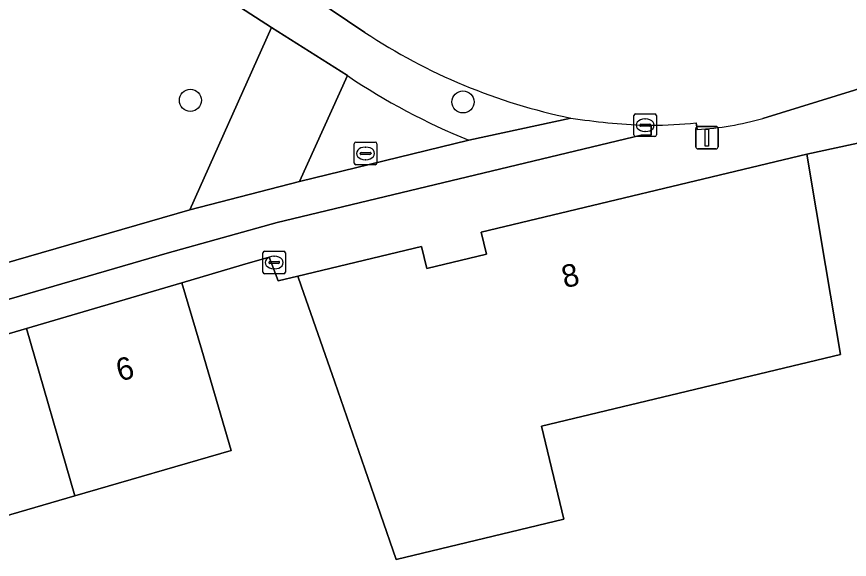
# Model space of a CAD drawing. Extents: x 162879 to 165540, y 384011 to 385181.
# Drawn here: x 164340.65 to 164377.54, y 384532.27 to 384556.3 of the extents above; entities that cross this region are included whole.
import ezdxf

# ---------------------------------------------------------------- set-up
doc = ezdxf.new("R2010")
doc.units = 0
for name, color, linetype in [('IMGEO_Boom', 7, 'Continuous'), ('IMGEO_Erf', 7, 'Continuous'), ('IMGEO_Groenvoorziening', 7, 'Continuous'), ('IMGEO_Kolk', 7, 'Continuous'), ('IMGEO_Lichtmast', 7, 'Continuous'), ('IMGEO_Pand', 7, 'Continuous'), ('IMGEO_Pand_nummerreeks', 7, 'Continuous'), ('IMGEO_Rijbaan_lokaal_gesloten', 7, 'Continuous'), ('IMGEO_Rioolput', 7, 'Continuous'), ('IMGEO_Voetpad_open', 7, 'Continuous')]:
    doc.layers.add(name, color=color, linetype=linetype)

msp = doc.modelspace()

# ---------------------------------------------------------------- linework, layer by layer
at = {"layer": 'IMGEO_Boom'}
for centre in [(164348.346, 384552.597), (164360.421, 384552.524)]:
    msp.add_circle(centre, 0.489, dxfattribs=at)
at = {"layer": 'IMGEO_Erf'}
msp.add_lwpolyline([(164379.007, 384550.936), (164375.651, 384550.214), (164376.481, 384545.284), (164377.146, 384541.338), (164363.905, 384538.164), (164364.89, 384534.052), (164357.456, 384532.27), (164356.068, 384536.285), (164354.745, 384540.112), (164353.251, 384544.383), (164353.102, 384544.809), (164352.227, 384544.601), (164351.832, 384545.656), (164350.654, 384545.309), (164347.968, 384544.518), (164348.846, 384541.526), (164350.149, 384537.084), (164343.231, 384535.083), (164338.601, 384533.743)], dxfattribs=at)
at = {"layer": 'IMGEO_Groenvoorziening'}
for points in [[(164351.935, 384555.827), (164344.223, 384560.812)], [(164341.447, 384560.295), (164339.928, 384558.706), (164338.42, 384557.38), (164335.891, 384554.754), (164333.164, 384552.108), (164332.093, 384551.069), (164328.081, 384547.382), (164330.834, 384544.129), (164333.461, 384544.895), (164334.009, 384543.621), (164348.324, 384547.746), (164351.935, 384555.827)], [(164355.299, 384553.69), (164353.181, 384548.995), (164360.677, 384550.83)]]:
    msp.add_lwpolyline(points, dxfattribs=at)
msp.add_arc((164371.92, 384578.459), 29.829, 236.1359, 247.8564, dxfattribs=at)
at = {"layer": 'IMGEO_Kolk'}
for p, q in [((164367.992, 384551.068), (164367.992, 384551.92)), ((164368.067, 384551.994), (164368.919, 384551.994)), ((164368.48, 384551.774), (164368.505, 384551.774)), ((164368.993, 384551.92), (164368.993, 384551.068)), ((164368.251, 384551.488), (164368.251, 384551.5)), ((164368.689, 384551.451), (164368.291, 384551.451)), ((164368.294, 384551.537), (164368.692, 384551.537)), ((164368.735, 384551.5), (164368.735, 384551.488)), ((164368.919, 384550.994), (164368.067, 384550.994)), ((164368.503, 384551.214), (164368.478, 384551.214)), ((164351.557, 384544.988), (164351.557, 384545.84)), ((164351.632, 384545.914), (164352.484, 384545.914)), ((164352.558, 384545.84), (164352.558, 384544.988)), ((164351.816, 384545.408), (164351.816, 384545.42)), ((164351.859, 384545.457), (164352.257, 384545.457)), ((164352.045, 384545.694), (164352.07, 384545.694)), ((164352.3, 384545.42), (164352.3, 384545.408)), ((164352.254, 384545.371), (164351.856, 384545.371)), ((164352.068, 384545.134), (164352.043, 384545.134)), ((164352.484, 384544.914), (164351.632, 384544.914))]:
    msp.add_line(p, q, dxfattribs=at)
for points in [[(164367.992, 384551.068), (164367.992, 384551.92)], [(164368.067, 384551.994), (164368.919, 384551.994)], [(164368.993, 384551.92), (164368.993, 384551.068)], [(164368.919, 384550.994), (164368.067, 384550.994)], [(164351.557, 384544.988), (164351.557, 384545.84)], [(164351.632, 384545.914), (164352.484, 384545.914)], [(164352.558, 384545.84), (164352.558, 384544.988)], [(164352.484, 384544.914), (164351.632, 384544.914)]]:
    msp.add_lwpolyline(points, dxfattribs=at)
for centre, radius, start, end in [((164368.069, 384551.918), 0.0765, 91.552, 178.448), ((164368.069, 384551.918), 0.0765, 91.552, 178.448), ((164368.917, 384551.918), 0.0765, 1.552, 88.448), ((164368.917, 384551.918), 0.0765, 1.552, 88.448), ((164368.291, 384551.497), 0.0403, 85.8775, 175.7526), ((164368.288, 384551.487), 0.0366, 178.938, 274.7102), ((164368.692, 384551.494), 0.043, 264.8664, 352.4533), ((164368.696, 384551.499), 0.0386, 1.7309, 96.639), ((164368.069, 384551.07), 0.0765, 181.552, 268.448), ((164368.069, 384551.07), 0.0765, 181.552, 268.448), ((164368.917, 384551.07), 0.0765, 271.552, 358.448), ((164368.917, 384551.07), 0.0765, 271.552, 358.448), ((164351.634, 384545.838), 0.0765, 91.552, 178.448), ((164351.634, 384545.838), 0.0765, 91.552, 178.448), ((164352.482, 384545.838), 0.0765, 1.552, 88.448), ((164352.482, 384545.838), 0.0765, 1.552, 88.448), ((164351.856, 384545.417), 0.0403, 85.8775, 175.7526), ((164351.853, 384545.407), 0.0366, 178.938, 274.7102), ((164352.257, 384545.414), 0.043, 264.8664, 352.4533), ((164352.261, 384545.419), 0.0386, 1.7309, 96.639), ((164351.634, 384544.99), 0.0765, 181.552, 268.448), ((164351.634, 384544.99), 0.0765, 181.552, 268.448), ((164352.482, 384544.99), 0.0765, 271.552, 358.448), ((164352.482, 384544.99), 0.0765, 271.552, 358.448)]:
    msp.add_arc(centre, radius, start, end, dxfattribs=at)
for centre, major_axis, ratio, start_param, end_param in [((164368.479, 384551.494), (-0.387, 0.002), 0.722429, 4.712389, 7.853982), ((164368.504, 384551.494), (-0.39, 0.002), 0.717154, 1.570796, 4.712389), ((164352.044, 384545.414), (-0.387, 0.002), 0.722429, 4.712389, 7.853982), ((164352.069, 384545.414), (-0.39, 0.002), 0.717154, 1.570796, 4.712389)]:
    msp.add_ellipse(centre, major_axis=major_axis, ratio=ratio, start_param=start_param, end_param=end_param, dxfattribs=at)
at = {"layer": 'IMGEO_Lichtmast'}
for p, q in [((164370.731, 384550.542), (164370.731, 384551.342)), ((164370.731, 384551.342), (164370.731, 384550.542)), ((164370.831, 384551.442), (164371.621, 384551.442)), ((164371.621, 384551.442), (164370.831, 384551.442)), ((164371.721, 384551.342), (164371.721, 384550.542)), ((164371.721, 384550.542), (164371.721, 384551.342)), ((164371.621, 384550.442), (164370.831, 384550.442)), ((164370.831, 384550.442), (164371.621, 384550.442))]:
    msp.add_line(p, q, dxfattribs=at)
msp.add_lwpolyline([(164371.151, 384551.317), (164371.301, 384551.317), (164371.301, 384550.567), (164371.151, 384550.567), (164371.151, 384551.317)], dxfattribs=at)
for centre, start, end in [((164370.831, 384551.342), 90, 180), ((164370.831, 384551.342), 90, 180), ((164371.621, 384551.342), 0, 90), ((164371.621, 384551.342), 360, 90), ((164370.831, 384550.542), 180, 270), ((164370.831, 384550.542), 180, 270), ((164371.621, 384550.542), 270, 0), ((164371.621, 384550.542), 270, 0)]:
    msp.add_arc(centre, 0.1, start, end, dxfattribs=at)
at = {"layer": 'IMGEO_Pand'}
for points in [[(164376.481, 384545.284), (164375.651, 384550.214), (164361.222, 384546.755), (164361.456, 384545.786), (164358.821, 384545.152), (164358.587, 384546.124), (164353.102, 384544.809), (164353.251, 384544.383), (164354.745, 384540.112), (164356.068, 384536.285), (164357.456, 384532.27), (164364.89, 384534.052), (164363.905, 384538.164), (164377.146, 384541.338)], [(164348.846, 384541.526), (164347.968, 384544.518), (164341.084, 384542.492), (164343.231, 384535.083), (164350.149, 384537.084)], [(164341.084, 384542.492), (164334.209, 384540.468), (164335.651, 384535.572), (164336.389, 384533.103), (164338.601, 384533.743), (164343.231, 384535.083)]]:
    msp.add_lwpolyline(points, close=True, dxfattribs=at)
at = {"layer": 'IMGEO_Rijbaan_lokaal_gesloten'}
for points in [[(164373.701, 384551.792), (164428.697, 384568.797)], [(164344.325, 384563.405), (164347.632, 384561.292), (164356.079, 384555.602)], [(164368.493, 384551.494), (164368.754, 384551.493)], [(164370.756, 384551.6), (164370.8, 384551.309)]]:
    msp.add_lwpolyline(points, dxfattribs=at)
for centre, radius, start, end in [((164370.457, 384577.32), 26.046, 236.4933, 258.3526), ((164369.675, 384581.139), 29.669, 261.3233, 267.7172), ((164370.132, 384564.275), 12.983, 272.9494, 285.956), ((164368.686, 384571.548), 20.055, 270.1943, 275.9244)]:
    msp.add_arc(centre, radius, start, end, dxfattribs=at)
at = {"layer": 'IMGEO_Rioolput'}
for p, q in [((164355.604, 384549.818), (164355.604, 384550.67)), ((164355.679, 384550.744), (164356.531, 384550.744)), ((164356.605, 384550.67), (164356.605, 384549.818)), ((164355.863, 384550.238), (164355.863, 384550.25)), ((164356.301, 384550.201), (164355.903, 384550.201)), ((164355.906, 384550.287), (164356.304, 384550.287)), ((164356.092, 384550.524), (164356.117, 384550.524)), ((164356.347, 384550.25), (164356.347, 384550.238)), ((164356.115, 384549.964), (164356.09, 384549.964)), ((164356.531, 384549.744), (164355.679, 384549.744))]:
    msp.add_line(p, q, dxfattribs=at)
for points in [[(164355.604, 384549.818), (164355.604, 384550.67)], [(164355.679, 384550.744), (164356.531, 384550.744)], [(164356.605, 384550.67), (164356.605, 384549.818)], [(164356.531, 384549.744), (164355.679, 384549.744)]]:
    msp.add_lwpolyline(points, dxfattribs=at)
for centre, radius, start, end in [((164355.681, 384550.668), 0.0765, 91.552, 178.448), ((164355.681, 384550.668), 0.0765, 91.552, 178.448), ((164356.529, 384550.668), 0.0765, 1.552, 88.448), ((164356.529, 384550.668), 0.0765, 1.552, 88.448), ((164355.903, 384550.247), 0.0403, 85.8775, 175.7526), ((164355.9, 384550.237), 0.0366, 178.938, 274.7102), ((164356.304, 384550.244), 0.043, 264.8664, 352.4533), ((164356.308, 384550.249), 0.0386, 1.7309, 96.639), ((164355.681, 384549.82), 0.0765, 181.552, 268.448), ((164355.681, 384549.82), 0.0765, 181.552, 268.448), ((164356.529, 384549.82), 0.0765, 271.552, 358.448), ((164356.529, 384549.82), 0.0765, 271.552, 358.448)]:
    msp.add_arc(centre, radius, start, end, dxfattribs=at)
for centre, major_axis, ratio, start_param, end_param in [((164356.091, 384550.244), (-0.387, 0.002), 0.722429, 4.712389, 7.853982), ((164356.116, 384550.244), (-0.39, 0.002), 0.717154, 1.570796, 4.712389)]:
    msp.add_ellipse(centre, major_axis=major_axis, ratio=ratio, start_param=start_param, end_param=end_param, dxfattribs=at)
at = {"layer": 'IMGEO_Voetpad_open'}
for points in [[(164428.697, 384568.797), (164373.701, 384551.792)], [(164356.079, 384555.602), (164347.632, 384561.292), (164344.325, 384563.405)], [(164344.223, 384560.812), (164351.935, 384555.827), (164355.299, 384553.69)], [(164365.199, 384551.81), (164360.677, 384550.83), (164353.181, 384548.995), (164348.324, 384547.746), (164334.009, 384543.621), (164333.461, 384544.895), (164330.834, 384544.129), (164328.081, 384547.382), (164316.513, 384536.895), (164333.765, 384541.881), (164347.315, 384545.827), (164352.183, 384547.183), (164368.31, 384551.058), (164368.752, 384551.051), (164368.754, 384551.493)], [(164360.677, 384550.83), (164365.199, 384551.81)], [(164368.754, 384551.493), (164368.752, 384551.051), (164368.31, 384551.058), (164352.183, 384547.183), (164347.315, 384545.827), (164333.765, 384541.881), (164334.209, 384540.468), (164341.084, 384542.492), (164347.968, 384544.518), (164350.654, 384545.309), (164351.832, 384545.656), (164352.227, 384544.601), (164353.102, 384544.809), (164358.587, 384546.124), (164358.821, 384545.152), (164361.456, 384545.786), (164361.222, 384546.755), (164375.651, 384550.214), (164379.007, 384550.936)], [(164368.754, 384551.493), (164368.493, 384551.494)], [(164370.8, 384551.309), (164370.756, 384551.6)]]:
    msp.add_lwpolyline(points, dxfattribs=at)
msp.add_lwpolyline([(164355.299, 384553.69), (164351.935, 384555.827), (164348.324, 384547.746), (164353.181, 384548.995)], close=True, dxfattribs=at)
for centre, radius, start, end in [((164370.457, 384577.32), 26.046, 236.4933, 258.3526), ((164371.92, 384578.459), 29.829, 236.1359, 247.8564), ((164369.675, 384581.139), 29.669, 261.3233, 267.7172), ((164370.132, 384564.275), 12.983, 272.9494, 285.956), ((164368.686, 384571.548), 20.055, 270.1943, 275.9244)]:
    msp.add_arc(centre, radius, start, end, dxfattribs=at)

# ---------------------------------------------------------------- texts
at = {"layer": 'IMGEO_Pand_nummerreeks'}
for s, rotation, p in [('8', 13.4817, (164364.927, 384544.27)), ('6', 16.1402, (164345.221, 384540.132))]:
    msp.add_text(s, height=1, rotation=rotation, dxfattribs=at).set_placement(p)

doc.saveas('drawing.dxf')
